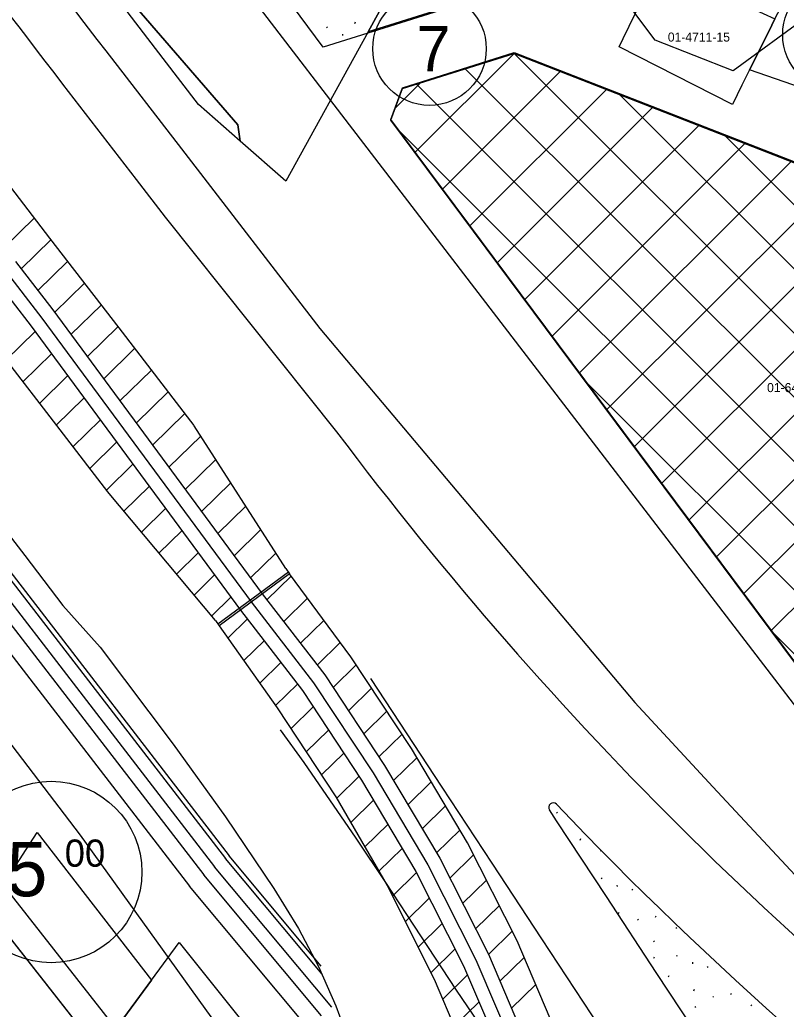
# Model space of a CAD drawing. Extents: x 413946 to 415528, y 4453939 to 4454944.
# Drawn here: x 415092.5 to 415176.9, y 4453994.2 to 4454103.2 of the extents above; entities that cross this region are included whole.
import ezdxf

# ---------------------------------------------------------------- set-up
doc = ezdxf.new("R2010")
doc.units = 0
for name, color, linetype in [('0_KADASTRO', 7, 'Continuous'), ('Level 27', 7, 'Continuous'), ('Level 28', 7, 'Continuous'), ('Level 34', 7, 'Continuous'), ('Level 41', 7, 'Continuous'), ('Level 53', 7, 'Continuous'), ('Level 54', 7, 'Continuous'), ('Level 58', 7, 'Continuous'), ('Level 62', 7, 'Continuous'), ('SEMBOL', 7, 'Continuous')]:
    doc.layers.add(name, color=color, linetype=linetype)

msp = doc.modelspace()

# ---------------------------------------------------------------- linework, layer by layer
at = {"layer": '0_KADASTRO'}
for points in [[(415077.74, 4454138.99), (415079.14, 4454144.84), (415080.53, 4454144.02), (415085.01, 4454141.7), (415086.56, 4454140.9), (415088.12, 4454140.08), (415095.44, 4454135.9), (415101.8, 4454132.27), (415108.64, 4454122.97), (415110.01, 4454121.2), (415101.58, 4454108.95), (415116.51, 4454091.68), (415116.77, 4454089.86), (415112.15, 4454093.9), (415108.27, 4454098.99), (415100.47, 4454109.21)], [(415101.58, 4454108.95), (415110.01, 4454121.2), (415110.6, 4454122.05), (415134.8, 4454109.12), (415130.84, 4454101.9), (415121.8, 4454085.45), (415116.77, 4454089.86), (415116.51, 4454091.68)], [(415130.84, 4454101.9), (415134.8, 4454109.12), (415136.25, 4454111.75), (415139.97, 4454109.32), (415145.75, 4454106.61)], [(415158.51, 4454100.27), (415158.94, 4454101.17), (415160.28, 4454103.9), (415162.92, 4454109.25), (415172.39, 4454104.84), (415173.08, 4454104.52), (415175.64, 4454103.33), (415174.97, 4454101.97), (415172.87, 4454097.71), (415172.03, 4454096.03), (415170.98, 4454093.89)], [(415172.87, 4454097.71), (415174.97, 4454101.97), (415175.64, 4454103.33), (415178.53, 4454108.86), (415181.26, 4454107.61), (415190.41, 4454103.43), (415185.54, 4454093.98), (415185.25, 4454093.44)], [(415133.36, 4454092.26), (415134.65, 4454095.75), (415146.95, 4454099.63), (415177.26, 4454087.79), (415186.92, 4454084.01), (415193.82, 4454081.32), (415194.31, 4454081.13), (415197.17, 4454077.74), (415214.41, 4454057.32), (415195.99, 4454011.76), (415195.93, 4454011.59), (415189.64, 4454016.61), (415188.97, 4454017.51), (415166.11, 4454048.25)], [(415096.63, 4453983.36), (415099.97, 4453987.83), (415107, 4453997.37), (415110.02, 4454001.52), (415140.49, 4453963.47), (415141.27, 4453961.39), (415143.25, 4453954.59), (415144.62, 4453948.08), (415135.67, 4453954.77), (415127.66, 4453960.76), (415121.81, 4453965.12), (415119.64, 4453966.73), (415111.64, 4453972.71), (415107.56, 4453975.77), (415103.98, 4453978.44)]]:
    msp.add_lwpolyline(points, close=True, dxfattribs=at)
msp.add_lwpolyline([(415091.22, 4454008.76), (415094.38, 4454013.64), (415107, 4453997.37), (415099.97, 4453987.83), (415096.63, 4453983.36), (415103.98, 4453978.44), (415107.56, 4453975.77), (415111.64, 4453972.71), (415119.64, 4453966.73), (415121.81, 4453965.12), (415127.66, 4453960.76), (415135.67, 4453954.77), (415144.62, 4453948.08), (415144.71, 4453947.66), (415145.34, 4453942.95), (415136.86, 4453941.41), (415130.07, 4453946.4), (415122.08, 4453952.37), (415114.01, 4453958.31), (415105.99, 4453964.26), (415098.02, 4453970.14), (415090.05, 4453975.61)], dxfattribs=at)
at = {"layer": 'Level 27'}
msp.add_line((415082.45, 4454013.41), (415101.14, 4453989.59), dxfattribs=at)
for points in [[(415125.88, 4454100.24), (415118.42, 4454110.35), (415118.81, 4454115.33)], [(415193.45, 4454013.5), (415189.6, 4454016.58), (415133.35, 4454092.17), (415134.63, 4454095.66)]]:
    msp.add_lwpolyline(points, dxfattribs=at)
at = {"layer": 'Level 28'}
msp.add_line((415187.49, 4454109.68), (415171.05, 4454097.63), dxfattribs=at)
for points in [[(415162.47, 4454100.98), (415142.6, 4454127.51), (415143.69, 4454132.86)], [(415148.5, 4454107.37), (415125.88, 4454100.24)], [(415171.05, 4454097.63), (415162.47, 4454100.98)], [(415134.63, 4454095.66), (415146.93, 4454099.54), (415194.25, 4454081.05), (415211.97, 4454060.08)]]:
    msp.add_lwpolyline(points, dxfattribs=at)
at = {"layer": 'Level 34'}
for p, q in [((415136, 4454088.61), (415146.93, 4454099.54)), ((415146.93, 4454099.54), (415146.93, 4454099.54)), ((415146.93, 4454099.54), (415240.01, 4454006.45)), ((415139.02, 4454084.55), (415152.01, 4454097.55)), ((415141.55, 4454097.84), (415238.74, 4454000.65)), ((415133.85, 4454093.53), (415136.6, 4454096.28)), ((415136.18, 4454096.14), (415237.46, 4453994.86)), ((415142.03, 4454080.5), (415157.1, 4454095.56)), ((415158.53, 4454095), (415241.29, 4454012.24)), ((415145.05, 4454076.45), (415162.18, 4454093.58)), ((415134.14, 4454091.11), (415236.18, 4453989.07)), ((415148.07, 4454072.39), (415167.27, 4454091.59)), ((415170.13, 4454090.47), (415242.57, 4454018.04)), ((415151.08, 4454068.34), (415172.35, 4454089.61)), ((415154.1, 4454064.28), (415177.44, 4454087.62)), ((415157.12, 4454060.23), (415182.52, 4454085.63)), ((415160.14, 4454056.17), (415187.61, 4454083.65)), ((415163.15, 4454052.12), (415192.69, 4454081.66)), ((415166.17, 4454048.07), (415196.5, 4454078.39)), ((415169.19, 4454044.01), (415199.73, 4454074.56)), ((415172.2, 4454039.96), (415202.97, 4454070.73)), ((415175.22, 4454035.9), (415206.21, 4454066.89)), ((415154.7, 4454063.48), (415233.55, 4453984.63)), ((415175.27, 4454035.84), (415213.33, 4453997.77))]:
    msp.add_line(p, q, dxfattribs=at)
at = {"layer": 'Level 41'}
for p, q in [((415129.38, 4454102.85), (415129.45, 4454103.01)), ((415126.25, 4454102.47), (415126.32, 4454102.36)), ((415128.01, 4454101.67), (415128.03, 4454101.51)), ((415132.11, 4454102.2), (415132.15, 4454102.28)), ((415151.6, 4454015.9), (415151.67, 4454015.8)), ((415154.22, 4454012.82), (415154.29, 4454012.98)), ((415156.44, 4454011.68), (415156.51, 4454011.58)), ((415156.5, 4454008.65), (415156.58, 4454008.55)), ((415158.26, 4454007.86), (415158.28, 4454007.7)), ((415159.89, 4454007.39), (415159.96, 4454007.29)), ((415158.43, 4454004.72), (415158.5, 4454004.88)), ((415160.52, 4454004.1), (415160.59, 4454004)), ((415162.51, 4454004.31), (415162.58, 4454004.47)), ((415164.73, 4454003.17), (415164.8, 4454003.07)), ((415162.27, 4454001.72), (415162.35, 4454001.61)), ((415162.33, 4453999.8), (415162.4, 4453999.96)), ((415164.8, 4454000.14), (415164.87, 4454000.04)), ((415166.56, 4453999.35), (415166.57, 4453999.19)), ((415168.19, 4453998.88), (415168.26, 4453998.78)), ((415163.95, 4453997.74), (415164.02, 4453997.9)), ((415166.72, 4453996.21), (415166.79, 4453996.37)), ((415170.8, 4453995.8), (415170.87, 4453995.96)), ((415168.82, 4453995.59), (415168.89, 4453995.49)), ((415166.83, 4453994.47), (415166.9, 4453994.36)), ((415173.02, 4453994.66), (415173.09, 4453994.56))]:
    msp.add_line(p, q, dxfattribs=at)
at = {"layer": 'Level 53'}
for p, q in [((415088.09, 4454089.14), (415095.77, 4454079.17)), ((415090.79, 4454078.17), (415094.07, 4454081.38)), ((415092.64, 4454075.78), (415095.91, 4454078.98)), ((415095.77, 4454079.17), (415103.39, 4454069.27)), ((415094.48, 4454073.39), (415097.75, 4454076.59)), ((415096.32, 4454070.99), (415099.6, 4454074.2)), ((415085.81, 4454072.42), (415097.26, 4454057.55)), ((415098.12, 4454068.55), (415101.44, 4454071.8)), ((415099.92, 4454066.11), (415103.28, 4454069.41)), ((415103.39, 4454069.27), (415111.66, 4454058.53)), ((415090.96, 4454065.74), (415094.17, 4454068.88)), ((415101.72, 4454063.67), (415105.13, 4454067.01)), ((415092.8, 4454063.34), (415095.96, 4454066.43)), ((415103.51, 4454061.23), (415106.97, 4454064.62)), ((415094.65, 4454060.95), (415097.75, 4454063.99)), ((415096.49, 4454058.56), (415099.55, 4454061.55)), ((415105.31, 4454058.79), (415108.81, 4454062.23)), ((415098.34, 4454056.16), (415101.35, 4454059.12)), ((415107.11, 4454056.36), (415110.66, 4454059.83)), ((415121.78, 4454042.75), (415111.68, 4454058.5)), ((415097.26, 4454057.55), (415102.15, 4454051.21)), ((415108.91, 4454053.92), (415112.41, 4454057.36)), ((415100.18, 4454053.77), (415103.15, 4454056.68)), ((415110.7, 4454051.48), (415114.07, 4454054.78)), ((415102.02, 4454051.38), (415104.94, 4454054.24)), ((415103.95, 4454049.06), (415106.74, 4454051.8)), ((415112.5, 4454049.04), (415115.72, 4454052.2)), ((415114.03, 4454037.02), (415102.13, 4454051.24)), ((415105.88, 4454046.76), (415108.54, 4454049.36)), ((415114.3, 4454046.6), (415117.38, 4454049.62)), ((415107.81, 4454044.45), (415110.34, 4454046.92)), ((415116.1, 4454044.16), (415119.03, 4454047.04)), ((415109.74, 4454042.14), (415112.13, 4454044.48)), ((415117.89, 4454041.72), (415120.68, 4454044.46)), ((415121.78, 4454042.75), (415122.19, 4454042.18)), ((415111.67, 4454039.83), (415113.93, 4454042.04)), ((415122.07, 4454042.34), (415114.31, 4454036.61)), ((415122.19, 4454042.18), (415114.43, 4454036.44)), ((415122.19, 4454042.18), (415114.43, 4454036.45)), ((415119.7, 4454039.3), (415122.38, 4454041.92)), ((415128.95, 4454033.01), (415122.19, 4454042.18)), ((415113.6, 4454037.52), (415115.73, 4454039.61)), ((415121.55, 4454036.9), (415124.18, 4454039.48)), ((415114.03, 4454037.02), (415114.43, 4454036.44)), ((415114.43, 4454036.45), (415120.84, 4454027.4)), ((415115.4, 4454035.08), (415117.55, 4454037.19)), ((415123.39, 4454034.51), (415125.98, 4454037.04)), ((415117.16, 4454032.6), (415119.39, 4454034.79)), ((415125.23, 4454032.11), (415127.77, 4454034.61)), ((415135.63, 4454022.9), (415128.95, 4454033.01)), ((415128.95, 4454033.01), (415128.95, 4454033.01)), ((415118.91, 4454030.12), (415121.23, 4454032.39)), ((415126.99, 4454029.63), (415129.53, 4454032.13)), ((415120.66, 4454027.64), (415123.07, 4454030)), ((415128.67, 4454027.08), (415131.22, 4454029.58)), ((415122.35, 4454025.1), (415124.8, 4454027.5)), ((415120.84, 4454027.4), (415127.31, 4454017.6)), ((415130.36, 4454024.54), (415132.9, 4454027.03)), ((415124.04, 4454022.55), (415126.49, 4454024.95)), ((415132.04, 4454021.99), (415134.59, 4454024.48)), ((415125.73, 4454020), (415128.17, 4454022.4)), ((415141.8, 4454012.5), (415135.63, 4454022.9)), ((415133.66, 4454019.37), (415136.23, 4454021.89)), ((415127.41, 4454017.45), (415129.86, 4454019.85)), ((415135.23, 4454016.71), (415137.81, 4454019.24)), ((415127.31, 4454017.6), (415132.94, 4454007.8)), ((415128.94, 4454014.75), (415131.45, 4454017.21)), ((415136.81, 4454014.06), (415139.38, 4454016.58)), ((415130.49, 4454012.07), (415133.03, 4454014.55)), ((415138.38, 4454011.4), (415140.96, 4454013.92)), ((415147.27, 4454001.72), (415141.8, 4454012.5)), ((415141.8, 4454012.5), (415141.8, 4454012.5)), ((415132.03, 4454009.38), (415134.6, 4454011.9)), ((415139.84, 4454008.63), (415142.46, 4454011.2)), ((415133.52, 4454006.64), (415136.18, 4454009.24)), ((415141.26, 4454005.83), (415143.89, 4454008.39)), ((415132.94, 4454007.8), (415138.11, 4453997.48)), ((415134.93, 4454003.82), (415137.59, 4454006.43)), ((415142.69, 4454003.02), (415145.31, 4454005.59)), ((415136.35, 4454001.01), (415139.02, 4454003.62)), ((415144.11, 4454000.21), (415146.73, 4454002.78)), ((415152.02, 4453990.57), (415147.27, 4454001.72)), ((415137.76, 4453998.19), (415140.44, 4454000.82)), ((415145.37, 4453997.25), (415148.05, 4453999.88)), ((415138.11, 4453997.48), (415142.69, 4453986.79)), ((415139.06, 4453995.27), (415141.81, 4453997.96)), ((415146.63, 4453994.28), (415149.32, 4453996.91)), ((415140.33, 4453992.31), (415143.07, 4453994.99))]:
    msp.add_line(p, q, dxfattribs=at)
for points in [[(415092, 4454076.61), (415096.12, 4454071.26), (415119.19, 4454039.97)], [(415090.75, 4454075.77), (415094.92, 4454070.36), (415117.98, 4454039.07)], [(415089.51, 4454074.92), (415093.72, 4454069.46), (415116.78, 4454038.18)], [(415119.18, 4454039.97), (415126.07, 4454031.02), (415132.67, 4454021.04), (415138.73, 4454010.81), (415144.09, 4454000.24), (415148.77, 4453989.27), (415150.02, 4453985.9)], [(415117.98, 4454039.07), (415124.84, 4454030.16), (415131.4, 4454020.24), (415137.42, 4454010.09), (415142.73, 4453999.61), (415147.37, 4453988.72), (415149.05, 4453984.2)], [(415116.79, 4454038.17), (415123.61, 4454029.29), (415130.12, 4454019.44), (415136.1, 4454009.37), (415141.37, 4453998.97), (415145.98, 4453988.16), (415148.08, 4453982.51)]]:
    msp.add_lwpolyline(points, dxfattribs=at)
at = {"layer": 'Level 54'}
msp.add_lwpolyline([(415099.33, 4453986.97), (415109.6, 4453970.4), (415105.73, 4453964.45), (415098.02, 4453970.14), (415081.79, 4453981.27), (415072.93, 4453987.33), (415067.68, 4453990.82), (415075.2, 4454002.28), (415080.12, 4454009.81), (415082.45, 4454013.41), (415101.14, 4453989.59)], close=True, dxfattribs=at)
at = {"layer": 'Level 58'}
for centre in [(415182.76, 4454101.6), (415137.61, 4454100.05)]:
    msp.add_circle(centre, 6.25, dxfattribs=at)
at = {"layer": 'Level 62'}
for p, q in [((415101.95, 4454099.82), (415110.28, 4454089)), ((415097.2, 4454096.16), (415105.31, 4454085.63)), ((415110.28, 4454089), (415125.52, 4454069.21)), ((415105.31, 4454085.63), (415108.49, 4454081.5)), ((415108.49, 4454081.5), (415127.38, 4454057.83)), ((415069.95, 4454069.42), (415115.13, 4454010.8)), ((415070.35, 4454069.73), (415115.53, 4454011.1)), ((415125.52, 4454069.21), (415160.22, 4454027.99)), ((415068.76, 4454068.51), (415113.94, 4454009.88)), ((415067.6, 4454067.56), (415112.75, 4454008.97)), ((415065.99, 4454066.37), (415111.17, 4454007.75)), ((415168.83, 4454018.7), (415160.22, 4454027.99)), ((415181.62, 4454004.9), (415168.83, 4454018.7)), ((415125.77, 4453998.04), (415115.14, 4454010.78)), ((415125.67, 4453998.93), (415115.53, 4454011.1)), ((415125.7, 4453993.44), (415112.75, 4454008.97)), ((415126.85, 4453994.4), (415113.94, 4454009.88)), ((415124.16, 4453992.16), (415111.17, 4454007.75))]:
    msp.add_line(p, q, dxfattribs=at)
for points in [[(415175.64, 4454030.56), (415107.12, 4454119.97)], [(415037.76, 4454114.54), (415069.47, 4454074.8), (415093.04, 4454044.19), (415097.23, 4454038.68), (415101.33, 4454034.07), (415109.38, 4454023.4), (415115.14, 4454015.37), (415120.48, 4454007.49), (415123.19, 4454003.07), (415125.38, 4453998.88), (415127.29, 4453994.55), (415128.92, 4453990.13), (415130.29, 4453985.62), (415131.39, 4453981.04), (415132.22, 4453976.41), (415132.75, 4453971.73), (415132.98, 4453967.02), (415132.9, 4453962.32), (415132.52, 4453957.62), (415131.84, 4453952.96), (415130.85, 4453948.36), (415129.58, 4453943.83), (415128.05, 4453939.48)], [(415061.69, 4454062.5), (415099.12, 4454013.36)], [(415191.01, 4453939.48), (415188.42, 4453943.42), (415182.93, 4453951.77), (415177.44, 4453960.13), (415171.95, 4453968.49), (415166.46, 4453976.85), (415160.97, 4453985.21), (415155.48, 4453993.57), (415149.99, 4454001.92), (415144.5, 4454010.28), (415139.01, 4454018.64), (415133.52, 4454027), (415131.14, 4454030.62)], [(415175.64, 4454030.56), (415175.64, 4454030.56)], [(415175.64, 4454030.56), (415175.64, 4454030.56)], [(415175.64, 4454030.56), (415175.64, 4454030.56)], [(415190.85, 4454010.71), (415175.64, 4454030.56)], [(415121.17, 4454024.99), (415123.75, 4454021.38), (415129.5, 4454013.04), (415132.76, 4454008.14), (415135.06, 4454004.63), (415140.55, 4453996.27), (415146.17, 4453988), (415151.94, 4453979.83), (415157.72, 4453971.66), (415163.34, 4453963.39), (415168.83, 4453955.03), (415174.32, 4453946.67), (415179.04, 4453939.48)], [(415201.18, 4453939.48), (415201.01, 4453939.72), (415195.53, 4453948.08), (415190.04, 4453956.44), (415184.55, 4453964.8), (415179.06, 4453973.16), (415173.57, 4453981.52), (415168.08, 4453989.87), (415162.59, 4453998.23), (415157.1, 4454006.59), (415151.61, 4454014.95), (415150.82, 4454016.15)], [(415084.81, 4454015.26), (415121.43, 4453968.6)], [(415099.12, 4454013.36), (415128.09, 4453973.05)]]:
    msp.add_lwpolyline(points, dxfattribs=at)
for centre, radius, start, end in [((416276.4, 4455004.51), 1482.5, 215.65019, 217.60731), ((416276.4, 4455004.51), 1488.5, 215.65019, 217.60731), ((415447.47, 4454297.71), 400, 216.8489, 233.8666), ((415151.24, 4454016.42), 0.5, 43.5185, 213.296), ((415447.47, 4454297.71), 408, 223.5185, 233.8666)]:
    msp.add_arc(centre, radius, start, end, dxfattribs=at)
at = {"layer": 'SEMBOL'}
msp.add_circle((415095.93, 4454009.3), 10, dxfattribs=at)

# ---------------------------------------------------------------- texts
at = {"layer": '0_KADASTRO'}
for s, p in [('01-4711-15', (415163.86, 4454100.84)), ('01-646-1', (415174.79, 4454062.2))]:
    msp.add_text(s, height=1, dxfattribs=at).set_placement(p)
at = {"layer": 'Level 58'}
msp.add_text('7', height=5, dxfattribs=at).set_placement((415136.19, 4454097.55))
at = {"layer": 'SEMBOL'}
for s, height, p in [('15', 6, (415086.59, 4454006.62)), ('00', 3, (415097.43, 4454009.88))]:
    msp.add_text(s, height=height, dxfattribs=at).set_placement(p)

doc.saveas('drawing.dxf')
